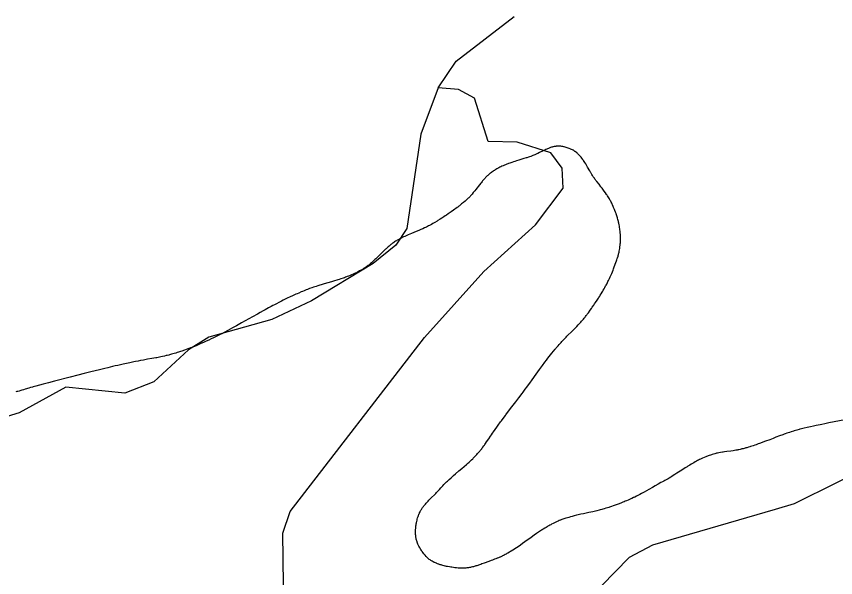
# Model space of a CAD drawing. Extents: x 646142 to 649934, y 5874075 to 5876351.
# Drawn here: x 649362.49 to 649408.58, y 5875551 to 5875582.55 of the extents above; entities that cross this region are included whole.
import ezdxf

# ---------------------------------------------------------------- set-up
doc = ezdxf.new("R2010")
doc.units = 0
doc.layers.add('Niveau 63', color=7, linetype='Continuous')

msp = doc.modelspace()

# ---------------------------------------------------------------- linework, layer by layer
at = {"layer": 'Niveau 63'}
for points in [[(649386.214, 5875578.535), (649387.234, 5875580.032), (649390.502, 5875582.55)], [(649386.214, 5875578.535), (649387.234, 5875580.032), (649390.502, 5875582.55)], [(649377.529, 5875550.606), (649377.48, 5875553.493), (649377.895, 5875554.713), (649385.445, 5875564.505), (649388.79, 5875568.21), (649391.698, 5875570.834), (649393.255, 5875572.901), (649393.2, 5875574.026), (649392.56, 5875574.877), (649390.662, 5875575.489), (649389.037, 5875575.517), (649388.27, 5875577.947), (649387.364, 5875578.432), (649386.214, 5875578.535), (649385.247, 5875575.933), (649384.462, 5875570.626)], [(649377.529, 5875550.606), (649377.48, 5875553.493), (649377.895, 5875554.713), (649385.445, 5875564.505), (649388.79, 5875568.21), (649391.698, 5875570.834), (649393.255, 5875572.901), (649393.2, 5875574.026), (649392.56, 5875574.877), (649390.662, 5875575.489), (649389.037, 5875575.517), (649388.27, 5875577.947), (649387.364, 5875578.432), (649386.214, 5875578.535), (649385.247, 5875575.933), (649384.462, 5875570.626)], [(649392.79, 5875575.238), (649392.74, 5875575.229), (649392.691, 5875575.218), (649392.666, 5875575.212), (649392.641, 5875575.206), (649392.593, 5875575.192), (649392.544, 5875575.176), (649392.497, 5875575.16), (649392.425, 5875575.133), (649392.379, 5875575.114), (649392.332, 5875575.094), (649392.286, 5875575.073), (649392.217, 5875575.04), (649392.125, 5875574.995), (649391.92, 5875574.891), (649391.828, 5875574.846), (649391.782, 5875574.823), (649391.736, 5875574.802), (649391.667, 5875574.771), (649391.597, 5875574.741), (649391.549, 5875574.723), (649391.478, 5875574.697), (649391.431, 5875574.68), (649391.359, 5875574.655), (649391.311, 5875574.639), (649391.216, 5875574.608), (649391.168, 5875574.592), (649391.047, 5875574.554), (649390.758, 5875574.465), (649390.637, 5875574.428), (649390.541, 5875574.397), (649390.469, 5875574.374), (649390.373, 5875574.342), (649390.254, 5875574.301), (649390.183, 5875574.275), (649390.136, 5875574.257), (649390.089, 5875574.239), (649390.019, 5875574.212), (649389.949, 5875574.183), (649389.88, 5875574.153), (649389.811, 5875574.123), (649389.742, 5875574.09), (649389.697, 5875574.068), (649389.629, 5875574.034), (649389.563, 5875573.998), (649389.518, 5875573.973), (649389.474, 5875573.948), (649389.409, 5875573.908), (649389.387, 5875573.894), (649389.344, 5875573.866), (649389.301, 5875573.838), (649389.238, 5875573.793), (649389.217, 5875573.778), (649389.176, 5875573.747), (649389.156, 5875573.731), (649389.116, 5875573.698), (649389.077, 5875573.665), (649389.02, 5875573.614), (649388.983, 5875573.579), (649388.946, 5875573.544), (649388.928, 5875573.526), (649388.893, 5875573.489), (649388.858, 5875573.452), (649388.823, 5875573.415), (649388.773, 5875573.358), (649388.723, 5875573.3), (649388.69, 5875573.261), (649388.658, 5875573.222), (649388.626, 5875573.183), (649388.547, 5875573.083), (649388.343, 5875572.822), (649388.28, 5875572.742), (649388.232, 5875572.683), (649388.2, 5875572.643), (649388.134, 5875572.566), (649388.084, 5875572.508), (649388.05, 5875572.47), (649388.015, 5875572.433), (649387.98, 5875572.397), (649387.945, 5875572.36), (649387.908, 5875572.325), (649387.89, 5875572.307), (649387.853, 5875572.272), (649387.834, 5875572.255), (649387.776, 5875572.204), (649387.738, 5875572.171), (649387.641, 5875572.088), (649387.543, 5875572.007), (649387.484, 5875571.958), (649387.424, 5875571.911), (649387.384, 5875571.879), (649387.324, 5875571.833), (649387.284, 5875571.802), (649387.223, 5875571.756), (649387.162, 5875571.71), (649387.08, 5875571.65), (649386.956, 5875571.562)], [(649396.348, 5875571.079), (649396.335, 5875571.128), (649396.314, 5875571.202), (649396.307, 5875571.227), (649396.292, 5875571.276), (649396.269, 5875571.349), (649396.236, 5875571.446), (649396.228, 5875571.471), (649396.202, 5875571.543), (649396.165, 5875571.64), (649396.146, 5875571.688), (649396.126, 5875571.736), (649396.096, 5875571.808), (649396.075, 5875571.856), (649396.033, 5875571.952), (649396.011, 5875572), (649395.989, 5875572.046), (649395.954, 5875572.115), (649395.931, 5875572.16), (649395.907, 5875572.204), (649395.882, 5875572.248), (649395.857, 5875572.292), (649395.819, 5875572.357), (649395.792, 5875572.4), (649395.751, 5875572.463), (649395.724, 5875572.505), (649395.696, 5875572.547), (649395.638, 5875572.63), (649395.565, 5875572.732), (649395.489, 5875572.833), (649395.444, 5875572.893), (649395.382, 5875572.972), (649395.272, 5875573.111), (649395.146, 5875573.268), (649395.099, 5875573.328), (649395.069, 5875573.369), (649395.039, 5875573.41), (649395.009, 5875573.452), (649394.981, 5875573.495), (649394.952, 5875573.538), (649394.91, 5875573.603), (649394.869, 5875573.669), (649394.829, 5875573.736), (649394.816, 5875573.759), (649394.749, 5875573.871), (649394.631, 5875574.075), (649394.592, 5875574.142), (649394.524, 5875574.254), (649394.469, 5875574.341), (649394.441, 5875574.385), (649394.397, 5875574.448), (649394.383, 5875574.47), (649394.353, 5875574.511), (649394.307, 5875574.573), (649394.26, 5875574.632), (649394.228, 5875574.671), (649394.194, 5875574.709), (649394.177, 5875574.728), (649394.143, 5875574.765), (649394.108, 5875574.801), (649394.089, 5875574.818), (649394.053, 5875574.853), (649394.034, 5875574.869), (649393.996, 5875574.902), (649393.956, 5875574.934), (649393.936, 5875574.949), (649393.916, 5875574.964), (649393.895, 5875574.979), (649393.852, 5875575.008), (649393.831, 5875575.022), (649393.809, 5875575.035), (649393.782, 5875575.047), (649393.727, 5875575.071), (649393.672, 5875575.094), (649393.644, 5875575.105), (649393.59, 5875575.126), (649393.535, 5875575.145), (649393.481, 5875575.164), (649393.427, 5875575.18), (649393.373, 5875575.196), (649393.319, 5875575.21), (649393.292, 5875575.217), (649393.239, 5875575.229), (649393.186, 5875575.239), (649393.133, 5875575.248), (649393.107, 5875575.252), (649393.097, 5875575.25), (649393.071, 5875575.252), (649393.019, 5875575.255), (649392.993, 5875575.255), (649392.968, 5875575.255), (649392.942, 5875575.254), (649392.891, 5875575.251), (649392.866, 5875575.248), (649392.841, 5875575.245), (649392.815, 5875575.242), (649392.79, 5875575.238)], [(649386.956, 5875571.562), (649386.894, 5875571.518), (649386.789, 5875571.446), (649386.684, 5875571.375), (649386.62, 5875571.333), (649386.535, 5875571.278), (649386.428, 5875571.209), (649386.342, 5875571.155), (649386.212, 5875571.075), (649386.169, 5875571.048), (649386.038, 5875570.969), (649385.929, 5875570.904), (649385.841, 5875570.853), (649385.775, 5875570.816), (649385.73, 5875570.792), (649385.685, 5875570.769), (649385.618, 5875570.735), (649385.572, 5875570.712), (649385.504, 5875570.68), (649385.458, 5875570.658), (649385.366, 5875570.617), (649385.251, 5875570.566), (649385.135, 5875570.517), (649384.994, 5875570.459), (649384.714, 5875570.343), (649384.621, 5875570.304), (649384.528, 5875570.265), (649384.458, 5875570.234), (649384.389, 5875570.203), (649384.343, 5875570.182), (649384.275, 5875570.15), (649384.206, 5875570.117), (649384.116, 5875570.072), (649384.049, 5875570.037), (649383.983, 5875570), (649383.917, 5875569.963), (649383.873, 5875569.937), (649383.83, 5875569.91), (649383.766, 5875569.869), (649383.723, 5875569.841), (649383.681, 5875569.812), (649383.661, 5875569.798), (649383.599, 5875569.753), (649383.559, 5875569.722), (649383.519, 5875569.691), (649383.46, 5875569.643), (649383.402, 5875569.594), (649383.364, 5875569.561), (649383.327, 5875569.528), (649383.289, 5875569.494), (649383.252, 5875569.46), (649383.197, 5875569.408), (649383.142, 5875569.356), (649383.051, 5875569.267), (649382.782, 5875569), (649382.71, 5875568.929), (649382.655, 5875568.877), (649382.618, 5875568.842), (649382.563, 5875568.79), (649382.525, 5875568.756), (649382.469, 5875568.706), (649382.412, 5875568.656), (649382.353, 5875568.608), (649382.314, 5875568.576), (649382.274, 5875568.545), (649382.214, 5875568.499), (649382.152, 5875568.455), (649382.131, 5875568.44), (649382.089, 5875568.412), (649382.068, 5875568.398), (649382.024, 5875568.37), (649382.002, 5875568.356), (649381.959, 5875568.329), (649381.892, 5875568.29), (649381.826, 5875568.252), (649381.803, 5875568.239), (649381.736, 5875568.203), (649381.668, 5875568.168), (649381.623, 5875568.145), (649381.554, 5875568.112), (649381.485, 5875568.079), (649381.439, 5875568.058), (649381.347, 5875568.018), (649381.277, 5875567.988), (649381.23, 5875567.969), (649381.183, 5875567.95), (649381.112, 5875567.923), (649381.065, 5875567.905), (649381.018, 5875567.887), (649380.947, 5875567.861), (649380.875, 5875567.836), (649380.755, 5875567.796), (649380.659, 5875567.764), (649380.587, 5875567.741), (649380.514, 5875567.718), (649380.393, 5875567.681), (649380.223, 5875567.63)], [(649393.068, 5875564.151), (649393.137, 5875564.225), (649393.189, 5875564.28), (649393.258, 5875564.353), (649393.311, 5875564.407), (649393.417, 5875564.515), (649393.47, 5875564.569), (649393.772, 5875564.872), (649393.913, 5875565.016), (649394.018, 5875565.124), (649394.105, 5875565.216), (649394.156, 5875565.271), (649394.241, 5875565.364), (649394.291, 5875565.42), (649394.341, 5875565.477), (649394.39, 5875565.535), (649394.439, 5875565.592), (649394.486, 5875565.651), (649394.518, 5875565.69), (649394.549, 5875565.73), (649394.58, 5875565.77), (649394.611, 5875565.81), (649394.671, 5875565.891), (649394.776, 5875566.035), (649394.85, 5875566.138), (649394.894, 5875566.2), (649394.981, 5875566.325), (649395.024, 5875566.387), (649395.081, 5875566.471), (649395.165, 5875566.597), (649395.234, 5875566.703), (649395.261, 5875566.745), (649395.315, 5875566.831), (649395.342, 5875566.873), (649395.394, 5875566.959), (649395.447, 5875567.046), (649395.485, 5875567.111), (649395.51, 5875567.155), (649395.561, 5875567.242), (649395.598, 5875567.308), (649395.646, 5875567.396), (649395.67, 5875567.441), (649395.705, 5875567.508), (649395.752, 5875567.597), (649395.775, 5875567.643), (649395.808, 5875567.71), (649395.863, 5875567.824), (649395.906, 5875567.916), (649395.937, 5875567.986), (649395.957, 5875568.032), (649395.987, 5875568.102), (649396.026, 5875568.196), (649396.064, 5875568.29), (649396.092, 5875568.362), (649396.11, 5875568.409), (649396.189, 5875568.623), (649396.223, 5875568.718), (649396.257, 5875568.814), (649396.273, 5875568.862), (649396.297, 5875568.933), (649396.312, 5875568.981), (649396.342, 5875569.078), (649396.356, 5875569.127), (649396.362, 5875569.151), (649396.375, 5875569.2), (649396.388, 5875569.249), (649396.399, 5875569.298), (649396.41, 5875569.347), (649396.425, 5875569.422), (649396.438, 5875569.497), (649396.442, 5875569.522), (649396.441, 5875569.526), (649396.452, 5875569.604), (649396.461, 5875569.683), (649396.468, 5875569.761), (649396.472, 5875569.813), (649396.476, 5875569.865), (649396.477, 5875569.891), (649396.479, 5875569.943), (649396.48, 5875569.995), (649396.481, 5875570.046), (649396.481, 5875570.123), (649396.48, 5875570.174), (649396.478, 5875570.226), (649396.474, 5875570.302), (649396.47, 5875570.353), (649396.466, 5875570.404), (649396.459, 5875570.48), (649396.45, 5875570.555), (649396.443, 5875570.606), (649396.431, 5875570.681), (649396.419, 5875570.756), (649396.405, 5875570.831), (649396.384, 5875570.931), (649396.372, 5875570.98), (649396.36, 5875571.03), (649396.348, 5875571.079)], [(649384.462, 5875570.626), (649383.839, 5875569.698), (649382.563, 5875568.668), (649379.088, 5875566.562), (649376.866, 5875565.504), (649373.316, 5875564.52), (649372.171, 5875563.814), (649370.228, 5875562.01), (649368.588, 5875561.367), (649365.274, 5875561.716), (649362.646, 5875560.27), (649361.275, 5875559.852)], [(649384.462, 5875570.626), (649383.839, 5875569.698), (649382.563, 5875568.668), (649379.088, 5875566.562), (649376.866, 5875565.504), (649373.316, 5875564.52), (649372.171, 5875563.814), (649370.228, 5875562.01), (649368.588, 5875561.367), (649365.274, 5875561.716), (649362.646, 5875560.27), (649361.275, 5875559.852)], [(649380.223, 5875567.63), (649379.81, 5875567.509), (649379.64, 5875567.459), (649379.567, 5875567.437), (649379.446, 5875567.4), (649379.35, 5875567.369), (649379.206, 5875567.322), (649379.11, 5875567.289), (649378.991, 5875567.247), (649378.872, 5875567.203), (649378.802, 5875567.175), (649378.684, 5875567.128), (649378.59, 5875567.09), (649378.52, 5875567.061), (649378.38, 5875567.001), (649378.287, 5875566.96), (649378.218, 5875566.93), (649378.148, 5875566.899), (649378.033, 5875566.846), (649377.895, 5875566.782), (649377.735, 5875566.705), (649377.621, 5875566.65), (649377.507, 5875566.594)], [(649377.507, 5875566.594), (649377.417, 5875566.548), (649377.303, 5875566.491), (649377.258, 5875566.468), (649377.123, 5875566.398), (649377.01, 5875566.339), (649376.921, 5875566.292), (649376.831, 5875566.244), (649376.674, 5875566.16), (649376.495, 5875566.063), (649376.384, 5875566.002), (649376.206, 5875565.904), (649376.05, 5875565.817), (649375.784, 5875565.668), (649375.362, 5875565.432), (649375.162, 5875565.32), (649374.873, 5875565.16), (649374.65, 5875565.038), (649374.516, 5875564.965), (649374.382, 5875564.893), (649374.18, 5875564.786), (649374.045, 5875564.716), (649373.955, 5875564.669), (649373.842, 5875564.611), (649373.728, 5875564.554), (649373.592, 5875564.487), (649373.455, 5875564.42), (649373.318, 5875564.354), (649373.18, 5875564.29), (649373.019, 5875564.216), (649372.88, 5875564.155), (649372.763, 5875564.104), (649372.647, 5875564.055), (649372.506, 5875563.997), (649372.412, 5875563.959), (649372.291, 5875563.912), (649372.194, 5875563.876), (649372.048, 5875563.823), (649371.95, 5875563.788), (649371.804, 5875563.738), (649371.731, 5875563.713), (649371.608, 5875563.674), (649371.535, 5875563.651), (649371.461, 5875563.628), (649371.363, 5875563.599), (649371.289, 5875563.578), (649371.215, 5875563.557), (649371.117, 5875563.53), (649371.067, 5875563.517), (649370.968, 5875563.492), (649370.919, 5875563.48), (649370.82, 5875563.456), (649370.721, 5875563.433), (649370.621, 5875563.412), (649370.546, 5875563.396), (649370.472, 5875563.381), (649370.397, 5875563.367), (649370.347, 5875563.358), (649370.107, 5875563.316), (649369.869, 5875563.274), (649369.647, 5875563.233), (649369.472, 5875563.2), (649369.348, 5875563.176), (649369.198, 5875563.146), (649369.099, 5875563.126), (649368.875, 5875563.08), (649368.776, 5875563.059), (649368.504, 5875563), (649368.207, 5875562.934), (649368.058, 5875562.901), (649367.91, 5875562.867), (649367.639, 5875562.803), (649367.466, 5875562.762), (649367.171, 5875562.69), (649366.924, 5875562.63), (649366.679, 5875562.569), (649366.31, 5875562.475), (649365.942, 5875562.381), (649365.525, 5875562.273), (649364.642, 5875562.043), (649364.298, 5875561.954), (649364.004, 5875561.878), (649363.586, 5875561.771), (649363.514, 5875561.752), (649363.441, 5875561.731), (649363.393, 5875561.717), (649363.297, 5875561.688), (649363.201, 5875561.659), (649362.985, 5875561.591), (649362.89, 5875561.561), (649362.793, 5875561.532), (649362.745, 5875561.518), (649362.648, 5875561.491), (649362.576, 5875561.472), (649362.527, 5875561.459), (649362.454, 5875561.442)], [(649388.561, 5875558.113), (649388.594, 5875558.152), (649388.641, 5875558.212), (649388.672, 5875558.252), (649388.703, 5875558.292), (649388.733, 5875558.332), (649388.793, 5875558.413), (649388.822, 5875558.454), (649388.851, 5875558.495), (649388.88, 5875558.536), (649388.951, 5875558.64), (649389.064, 5875558.806), (649389.162, 5875558.953), (649389.218, 5875559.036), (649389.275, 5875559.119), (649389.333, 5875559.201), (649389.421, 5875559.325), (649389.525, 5875559.468), (649389.599, 5875559.57), (649389.734, 5875559.754), (649389.78, 5875559.815), (649389.931, 5875560.018), (649390.007, 5875560.119), (649390.038, 5875560.16), (649390.297, 5875560.503), (649390.589, 5875560.886), (649390.757, 5875561.108), (649390.94, 5875561.35), (649391.001, 5875561.431), (649391.122, 5875561.594), (649391.212, 5875561.716), (649391.301, 5875561.839), (649391.376, 5875561.942), (649391.509, 5875562.127), (649391.731, 5875562.436), (649391.923, 5875562.703), (649392.028, 5875562.846), (649392.088, 5875562.928), (649392.224, 5875563.111), (649392.315, 5875563.232), (649392.392, 5875563.333), (649392.469, 5875563.434), (649392.547, 5875563.533), (649392.61, 5875563.613), (649392.706, 5875563.731), (649392.803, 5875563.849), (649392.835, 5875563.887), (649392.868, 5875563.926), (649392.917, 5875563.983), (649392.967, 5875564.039), (649393.034, 5875564.114), (649393.068, 5875564.151)], [(649409.093, 5875559.866), (649408.2, 5875559.697), (649407.977, 5875559.653), (649407.803, 5875559.619), (649407.705, 5875559.599), (649407.482, 5875559.553), (649407.334, 5875559.521), (649407.161, 5875559.483), (649406.989, 5875559.443), (649406.817, 5875559.402), (649406.67, 5875559.365), (649406.572, 5875559.339), (649406.524, 5875559.326), (649406.402, 5875559.293)], [(649406.402, 5875559.293), (649406.328, 5875559.272), (649406.255, 5875559.251), (649406.207, 5875559.237), (649406.086, 5875559.199), (649405.99, 5875559.168), (649405.846, 5875559.12), (649405.75, 5875559.087), (649405.679, 5875559.061), (649405.607, 5875559.035), (649405.417, 5875558.965), (649405.228, 5875558.893), (649405.062, 5875558.83), (649404.874, 5875558.756), (649404.637, 5875558.665), (649404.495, 5875558.612), (649404.353, 5875558.559), (649404.305, 5875558.542), (649404.234, 5875558.516), (649404.114, 5875558.474), (649404.042, 5875558.449), (649403.946, 5875558.417), (649403.874, 5875558.394), (649403.802, 5875558.371), (649403.753, 5875558.356), (649403.681, 5875558.334), (649403.583, 5875558.305), (649403.535, 5875558.292), (649403.486, 5875558.278), (649403.388, 5875558.252), (649403.314, 5875558.234), (649403.264, 5875558.222), (649403.215, 5875558.211), (649403.14, 5875558.195), (649403.09, 5875558.185), (649403.04, 5875558.175), (649402.965, 5875558.162), (649402.89, 5875558.149), (649402.815, 5875558.138), (649402.689, 5875558.12), (649402.462, 5875558.089), (649402.337, 5875558.071)], [(649413.5, 5875558.755), (649406.253, 5875555.145), (649405.188, 5875554.836), (649398.275, 5875552.837), (649396.969, 5875552.126), (649394.649, 5875549.756)], [(649413.5, 5875558.755), (649406.253, 5875555.145), (649405.188, 5875554.836), (649398.275, 5875552.837), (649396.969, 5875552.126), (649394.649, 5875549.756)], [(649385.347, 5875554.936), (649385.361, 5875554.957), (649385.391, 5875554.997), (649385.421, 5875555.037), (649385.453, 5875555.077), (649385.501, 5875555.135), (649385.55, 5875555.193), (649385.601, 5875555.249), (649385.653, 5875555.305), (649385.705, 5875555.36), (649385.758, 5875555.415), (649385.83, 5875555.487), (649386.029, 5875555.684), (649386.083, 5875555.738), (649386.136, 5875555.792), (649386.189, 5875555.847), (649386.224, 5875555.884), (649386.275, 5875555.94), (649386.292, 5875555.959), (649386.375, 5875556.054), (649386.426, 5875556.11), (649386.478, 5875556.165), (649386.548, 5875556.238), (649386.584, 5875556.274), (649386.637, 5875556.328), (649386.691, 5875556.38), (649386.746, 5875556.433), (649386.783, 5875556.467), (649386.838, 5875556.519), (649386.951, 5875556.62), (649387.026, 5875556.687), (649387.083, 5875556.737), (649387.198, 5875556.836), (649387.391, 5875557), (649387.545, 5875557.131), (649387.679, 5875557.246), (649387.813, 5875557.362), (649387.869, 5875557.412), (649387.963, 5875557.497), (649388.019, 5875557.548), (649388.092, 5875557.617), (649388.165, 5875557.687), (649388.201, 5875557.723), (649388.255, 5875557.776), (649388.325, 5875557.849), (649388.394, 5875557.923), (649388.445, 5875557.979), (649388.479, 5875558.017), (649388.512, 5875558.055), (649388.561, 5875558.113)], [(649402.337, 5875558.071), (649402.261, 5875558.06), (649402.211, 5875558.052), (649402.111, 5875558.035), (649402.011, 5875558.016), (649401.936, 5875558.001), (649401.887, 5875557.99), (649401.837, 5875557.978), (649401.788, 5875557.965), (649401.713, 5875557.945), (649401.64, 5875557.923), (649401.591, 5875557.908), (649401.542, 5875557.892), (649401.469, 5875557.867), (649401.421, 5875557.849), (649401.373, 5875557.831), (649401.326, 5875557.813), (649401.278, 5875557.794), (649401.184, 5875557.754), (649401.092, 5875557.713), (649401.023, 5875557.681), (649400.977, 5875557.659), (649400.932, 5875557.637), (649400.864, 5875557.602), (649400.819, 5875557.579), (649400.752, 5875557.544), (649400.685, 5875557.508), (649400.597, 5875557.458), (649400.531, 5875557.421), (649400.465, 5875557.382), (649400.378, 5875557.331), (649400.27, 5875557.265), (649400.227, 5875557.238), (649400.12, 5875557.171), (649399.927, 5875557.049), (649399.649, 5875556.87), (649399.542, 5875556.802), (649399.435, 5875556.735), (649399.371, 5875556.695), (649399.306, 5875556.655), (649399.219, 5875556.603), (649399.154, 5875556.564), (649399.088, 5875556.525), (649398.978, 5875556.463), (649398.912, 5875556.426), (649398.846, 5875556.39), (649398.758, 5875556.342), (649398.604, 5875556.256), (649398.43, 5875556.156), (649398.278, 5875556.068), (649398.082, 5875555.956), (649397.951, 5875555.882), (649397.819, 5875555.808), (649397.665, 5875555.724), (649397.576, 5875555.677), (649397.487, 5875555.631), (649397.375, 5875555.575), (649397.284, 5875555.531), (649397.239, 5875555.509), (649397.216, 5875555.499), (649397.125, 5875555.457), (649397.055, 5875555.426), (649396.985, 5875555.395), (649396.915, 5875555.366), (649396.821, 5875555.326), (649396.751, 5875555.297), (649396.68, 5875555.269), (649396.609, 5875555.241), (649396.491, 5875555.195), (649396.348, 5875555.141), (649396.229, 5875555.097), (649396.062, 5875555.036), (649395.966, 5875555.002), (649395.87, 5875554.969), (649395.822, 5875554.953), (649395.75, 5875554.929), (649395.654, 5875554.899), (649395.557, 5875554.87), (649395.484, 5875554.85), (649395.435, 5875554.837), (649395.337, 5875554.811), (649395.288, 5875554.798), (649395.141, 5875554.762), (649395.067, 5875554.744), (649394.919, 5875554.71), (649394.697, 5875554.661), (649394.4, 5875554.596), (649394.252, 5875554.563), (649394.104, 5875554.529), (649394.006, 5875554.506), (649393.883, 5875554.475), (649393.81, 5875554.457), (649393.761, 5875554.444), (649393.663, 5875554.417), (649393.566, 5875554.389), (649393.493, 5875554.367), (649393.397, 5875554.337)], [(649386.615, 5875551.654), (649386.564, 5875551.666), (649386.487, 5875551.685), (649386.436, 5875551.699), (649386.386, 5875551.714), (649386.337, 5875551.729), (649386.263, 5875551.754), (649386.239, 5875551.763), (649386.191, 5875551.781), (649386.143, 5875551.8), (649386.12, 5875551.81), (649386.073, 5875551.83), (649386.027, 5875551.851), (649386.004, 5875551.862), (649385.982, 5875551.874), (649385.959, 5875551.885), (649385.937, 5875551.897), (649385.893, 5875551.921), (649385.849, 5875551.947), (649385.806, 5875551.974), (649385.785, 5875551.987), (649385.764, 5875552.001), (649385.723, 5875552.031), (649385.682, 5875552.061), (649385.662, 5875552.076), (649385.642, 5875552.092), (649385.622, 5875552.109), (649385.603, 5875552.125), (649385.583, 5875552.144), (649385.544, 5875552.189), (649385.486, 5875552.257), (649385.449, 5875552.303), (649385.413, 5875552.349), (649385.378, 5875552.394), (649385.328, 5875552.464), (649385.311, 5875552.487), (649385.28, 5875552.533), (649385.25, 5875552.58), (649385.235, 5875552.603), (649385.206, 5875552.65), (649385.179, 5875552.697), (649385.166, 5875552.721), (649385.14, 5875552.768), (649385.116, 5875552.816), (649385.104, 5875552.84), (649385.082, 5875552.888), (649385.061, 5875552.936), (649385.059, 5875552.946), (649385.042, 5875552.995), (649385.034, 5875553.019), (649385.019, 5875553.068), (649385.006, 5875553.117), (649384.994, 5875553.167), (649384.983, 5875553.217), (649384.974, 5875553.267), (649384.97, 5875553.292), (649384.967, 5875553.317), (649384.961, 5875553.367), (649384.956, 5875553.418), (649384.954, 5875553.443), (649384.951, 5875553.494), (649384.95, 5875553.52), (649384.949, 5875553.57), (649384.95, 5875553.621), (649384.95, 5875553.646), (649384.952, 5875553.697), (649384.954, 5875553.722), (649384.958, 5875553.773), (649384.96, 5875553.798), (649384.965, 5875553.849), (649384.972, 5875553.9), (649384.975, 5875553.925), (649384.979, 5875553.95), (649384.987, 5875554.001), (649384.992, 5875554.026), (649385.001, 5875554.077), (649385.012, 5875554.128), (649385.017, 5875554.153), (649385.035, 5875554.229), (649385.047, 5875554.28), (649385.068, 5875554.356), (649385.083, 5875554.408), (649385.099, 5875554.458), (649385.108, 5875554.483), (649385.117, 5875554.508), (649385.137, 5875554.557), (649385.157, 5875554.605), (649385.168, 5875554.628), (649385.179, 5875554.652), (649385.202, 5875554.697), (649385.214, 5875554.72), (649385.238, 5875554.765), (649385.251, 5875554.787), (649385.277, 5875554.83), (649385.304, 5875554.873), (649385.332, 5875554.915), (649385.347, 5875554.936)], [(649393.397, 5875554.337), (649393.301, 5875554.305), (649393.229, 5875554.28), (649393.181, 5875554.263), (649393.11, 5875554.236), (649393.086, 5875554.227), (649393.038, 5875554.208), (649392.967, 5875554.178), (649392.874, 5875554.137), (649392.804, 5875554.105), (649392.735, 5875554.072), (649392.69, 5875554.05), (649392.599, 5875554.003), (649392.555, 5875553.979), (649392.51, 5875553.955), (649392.443, 5875553.918), (649392.399, 5875553.893), (649392.355, 5875553.867), (649392.29, 5875553.828), (649392.225, 5875553.789), (649392.139, 5875553.735), (649392.074, 5875553.694), (649392.032, 5875553.666), (649391.926, 5875553.596), (649391.863, 5875553.553), (649391.758, 5875553.481), (649391.633, 5875553.393), (649391.446, 5875553.26), (649391.095, 5875553.006), (649390.971, 5875552.918), (649390.846, 5875552.83), (649390.72, 5875552.743), (649390.636, 5875552.686), (649390.593, 5875552.658), (649390.508, 5875552.603), (649390.423, 5875552.548), (649390.336, 5875552.495), (649390.293, 5875552.468), (649390.227, 5875552.43), (649390.139, 5875552.379), (649390.095, 5875552.354), (649390.05, 5875552.33), (649389.983, 5875552.294), (649389.938, 5875552.271), (649389.893, 5875552.248), (649389.847, 5875552.225), (649389.824, 5875552.214), (649389.755, 5875552.181), (649389.708, 5875552.16), (649389.685, 5875552.15), (649389.615, 5875552.119), (649389.567, 5875552.1), (649389.544, 5875552.09), (649389.472, 5875552.062), (649389.399, 5875552.035), (649389.279, 5875551.993), (649389.207, 5875551.967), (649389.065, 5875551.914), (649388.805, 5875551.815), (649388.686, 5875551.771), (649388.615, 5875551.745), (649388.543, 5875551.72), (649388.496, 5875551.704), (649388.448, 5875551.688), (649388.4, 5875551.672), (649388.351, 5875551.658), (649388.303, 5875551.644), (649388.255, 5875551.63), (649388.206, 5875551.617), (649388.157, 5875551.605), (649388.084, 5875551.588), (649388.034, 5875551.577), (649387.984, 5875551.568), (649387.934, 5875551.559), (649387.884, 5875551.552), (649387.833, 5875551.545), (649387.783, 5875551.54), (649387.732, 5875551.535), (649387.681, 5875551.532), (649387.63, 5875551.53), (649387.579, 5875551.529), (649387.502, 5875551.53), (649387.476, 5875551.531), (649387.424, 5875551.535), (649387.398, 5875551.537), (649387.372, 5875551.539), (649387.351, 5875551.536), (649387.247, 5875551.548), (649387.168, 5875551.558), (649387.089, 5875551.569), (649386.984, 5875551.585), (649386.931, 5875551.593), (649386.852, 5875551.607), (649386.746, 5875551.626), (649386.693, 5875551.636), (649386.641, 5875551.648), (649386.615, 5875551.654)]]:
    msp.add_lwpolyline(points, dxfattribs=at)

doc.saveas('drawing.dxf')
